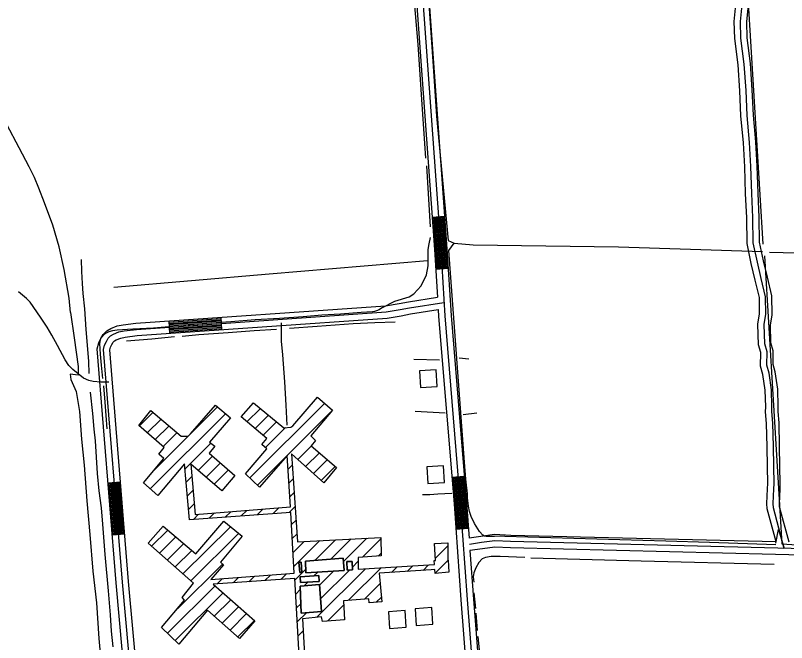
# Model space of a CAD drawing. Extents: x 3161665 to 3199565, y 885729 to 911164.
# Drawn here: x 3188327 to 3190175, y 892144 to 893647 of the extents above; entities that cross this region are included whole.
import ezdxf

# ---------------------------------------------------------------- set-up
doc = ezdxf.new("R2010")
doc.units = 0
for name, color, linetype in [('V-BLDG-OTLN', 7, 'Continuous'), ('V-LEVE-TOET', 7, 'Continuous'), ('V-ROAD-CNTR', 7, 'Continuous'), ('V-TOPO-SHOR', 7, 'Continuous')]:
    doc.layers.add(name, color=color, linetype=linetype)

msp = doc.modelspace()

# ---------------------------------------------------------------- linework, layer by layer
at = {"layer": 'V-BLDG-OTLN'}
for p, q in [((3188657.3, 892555.9), (3188811.1, 892708.8)), ((3188888.2, 892538.7), (3189067.5, 892717.1)), ((3188623.5, 892663.3), (3188656.4, 892696)), ((3188649.4, 892512.7), (3188830.3, 892692.7)), ((3188881.5, 892673.1), (3188913.7, 892705.1)), ((3188900.7, 892657), (3188933, 892689.1)), ((3188906.4, 892521.6), (3189082.5, 892696.8)), ((3188642.5, 892646.9), (3188675.5, 892679.8)), ((3188919.9, 892640.8), (3188952.4, 892673.2)), ((3188661.4, 892630.5), (3188694.7, 892663.6)), ((3188925.8, 892611.4), (3188973.9, 892659.3)), ((3188680.4, 892614.1), (3188713.9, 892647.4)), ((3188733.1, 892560.7), (3188795, 892622.3)), ((3189003.5, 892582.9), (3189036.1, 892615.4)), ((3189022, 892566), (3189055.2, 892599)), ((3188764.5, 892556.7), (3188799, 892591)), ((3189040.5, 892549.2), (3189074.2, 892582.7)), ((3188783.6, 892540.4), (3188818, 892574.6)), ((3188979.9, 892559.4), (3188990.1, 892569.5)), ((3189059.1, 892532.4), (3189093.2, 892566.4)), ((3188735.8, 892528.2), (3188749.7, 892541.9)), ((3188802.6, 892524.1), (3188836.9, 892558.2)), ((3188981.9, 892526.2), (3188992.3, 892536.5)), ((3188738.6, 892495.6), (3188752.3, 892509.3)), ((3188984, 892493), (3188994.6, 892503.5)), ((3188741.3, 892463.1), (3188755, 892476.7)), ((3188943.9, 892453.1), (3188957.8, 892466.9)), ((3188982.2, 892455.9), (3188996.9, 892470.5)), ((3188752.9, 892439.3), (3188765.5, 892451.8)), ((3188791.1, 892442.1), (3188803.9, 892454.8)), ((3188829.3, 892444.8), (3188842.4, 892457.8)), ((3188867.5, 892447.6), (3188880.8, 892460.9)), ((3188905.7, 892450.3), (3188919.3, 892463.9)), ((3188988.3, 892426.7), (3188999.2, 892437.5)), ((3188652.8, 892375), (3188691.7, 892413.7)), ((3188728.1, 892308.8), (3188841.6, 892421.8)), ((3188671.6, 892358.5), (3188710.8, 892397.5)), ((3188746.9, 892292.3), (3188861, 892405.8)), ((3188990.1, 892393.2), (3189001.5, 892404.5)), ((3189082.5, 892344.1), (3189131.1, 892392.5)), ((3189112.6, 892338.7), (3189168.6, 892394.5)), ((3189158.3, 892348.9), (3189202.1, 892392.6)), ((3188690.4, 892341.9), (3188729.9, 892381.2)), ((3188991.9, 892359.8), (3189018.8, 892386.5)), ((3188993.7, 892326.3), (3189056.2, 892388.5)), ((3189043.9, 892341), (3189093.7, 892390.5)), ((3189331.1, 892379.8), (3189332.6, 892381.3)), ((3189332.9, 892346.4), (3189362.6, 892376)), ((3188709.2, 892325.4), (3188749.1, 892365)), ((3189196, 892351.3), (3189203.2, 892358.4)), ((3189134.3, 892325.1), (3189148, 892338.8)), ((3189332.2, 892310.4), (3189363.7, 892341.8)), ((3188714.6, 892224.8), (3188822.6, 892332.3)), ((3188996.3, 892293.5), (3189022.7, 892319.8)), ((3189048.8, 892204.7), (3189165.5, 892320.9)), ((3189125, 892245.3), (3189203.3, 892323.2)), ((3189227.6, 892312.1), (3189241, 892325.5)), ((3189265.5, 892314.6), (3189278.7, 892327.7)), ((3189303.4, 892317.1), (3189316.4, 892330)), ((3188848.2, 892287.3), (3188861.2, 892300.3)), ((3188886.3, 892289.9), (3188899.5, 892303.1)), ((3188924.4, 892292.5), (3188937.7, 892305.8)), ((3188962.4, 892295.2), (3188976, 892308.6)), ((3189041.9, 892303.7), (3189051.2, 892312.9)), ((3189055.5, 892281.9), (3189089.1, 892315.4)), ((3189057.7, 892248.8), (3189127.1, 892317.9)), ((3188810.2, 892284.7), (3188823, 892297.5)), ((3189018.3, 892280.2), (3189027.2, 892289.1)), ((3189163.3, 892248.1), (3189200.7, 892285.3)), ((3188691.2, 892166.3), (3188805.2, 892279.7)), ((3188709.2, 892148.9), (3188824, 892263.2)), ((3188998.2, 892260.2), (3189008.9, 892270.9)), ((3188803.2, 892207.3), (3188842.8, 892246.6)), ((3189191, 892240.5), (3189203.6, 892253)), ((3188822, 892190.7), (3188861.5, 892230)), ((3189000.1, 892226.9), (3189010.4, 892237.1)), ((3189074.7, 892195.3), (3189113.1, 892233.5)), ((3188840.8, 892174.1), (3188880.3, 892213.5)), ((3189002.1, 892193.5), (3189024.3, 892215.7)), ((3188859.6, 892157.6), (3188899.1, 892196.9)), ((3189113.4, 892198.5), (3189115.2, 892200.3)), ((3189004, 892160.2), (3189016.4, 892172.5))]:
    msp.add_line(p, q, dxfattribs=at)
for points in [[(3189294.8, 892795.2), (3189297.4, 892755.3), (3189337.3, 892757.9), (3189334.7, 892797.8)], [(3189312.3, 892565.3), (3189314.9, 892525.4), (3189354.8, 892528), (3189352.2, 892567.9)], [(3189013.3, 892311.7), (3189007.8, 892312.1), (3189005.5, 892337.1), (3189011.4, 892336.9)], [(3189013.3, 892311.7), (3189011.4, 892336.9), (3189005.5, 892337.1), (3189007.8, 892312.1)], [(3189114.3, 892317), (3189022.9, 892311.1), (3189022, 892339.2), (3189111.9, 892346.5)], [(3189114.3, 892317), (3189111.9, 892346.5), (3189022, 892339.2), (3189022.9, 892311.1)], [(3189134.6, 892318.5), (3189121.9, 892317.5), (3189120.4, 892338.1), (3189133.5, 892338.7)], [(3189134.6, 892318.5), (3189133.5, 892338.7), (3189120.4, 892338.1), (3189121.9, 892317.5)], [(3189054.6, 892290.8), (3189009.4, 892288), (3189009.2, 892301.6), (3189053.3, 892304.4)], [(3189054.6, 892290.8), (3189053.3, 892304.4), (3189009.2, 892301.6), (3189009.4, 892288)], [(3189059.7, 892218.1), (3189011.3, 892214.8), (3189008.6, 892279.4), (3189055.4, 892283.3)], [(3189059.7, 892218.1), (3189055.4, 892283.3), (3189008.6, 892279.4), (3189011.3, 892214.8)], [(3189284.7, 892225.2), (3189287.3, 892185.3), (3189327.2, 892188), (3189324.6, 892227.9)], [(3189220.3, 892217.8), (3189223, 892177.9), (3189262.9, 892180.6), (3189260.2, 892220.5)]]:
    msp.add_lwpolyline(points, close=True, dxfattribs=at)
for points in [[(3189013.3, 891999.5), (3188996, 892297.5), (3188800.3, 892284.1), (3188899.9, 892196.2), (3188863.5, 892154.1), (3188786.6, 892221.9), (3188718.3, 892140.1), (3188676.9, 892180.2), (3188732.1, 892245.7), (3188725.8, 892252.3), (3188753.6, 892286.3), (3188644.5, 892382.4), (3188680.9, 892422.8), (3188759.2, 892356.5), (3188825.9, 892434.7), (3188869.6, 892398.7), (3188818.3, 892336.7), (3188824.8, 892330.1), (3188794.7, 892295.4), (3188994.6, 892310), (3188986.6, 892456.2), (3188743.4, 892438.6), (3188732.1, 892572.1), (3188667.6, 892496.5), (3188633.2, 892527.1), (3188682.2, 892585.5), (3188670.3, 892596), (3188683.2, 892611.6), (3188622.5, 892664.2), (3188651.3, 892700.3), (3188723.8, 892639), (3188740.2, 892638.4), (3188745.8, 892644.3), (3188806, 892713.1), (3188842.1, 892682.8), (3188791.7, 892624.8), (3188804.6, 892615), (3188790.8, 892598), (3188852.5, 892544.8), (3188821.4, 892508), (3188747.3, 892571.5), (3188757.1, 892451.2), (3188985.5, 892469), (3188977.8, 892592.5), (3188911.5, 892516.8), (3188877.9, 892548.5), (3188929.4, 892608.4), (3188916.9, 892618.7), (3188928.9, 892633.2), (3188867.6, 892684.9), (3188897.4, 892718.5), (3188969.6, 892659), (3188986.2, 892660.1), (3188991.1, 892663.2), (3189050.3, 892731.9), (3189086.1, 892701.1), (3189034.4, 892639.2), (3189046, 892628.7), (3189035.4, 892616), (3189096.4, 892563.6), (3189065.5, 892526.6), (3188988.2, 892596.7), (3189002.8, 892385.7), (3189202, 892396.2), (3189203.4, 892351.7), (3189148.2, 892348.3), (3189147.7, 892319.8), (3189330.9, 892330.9), (3189330.1, 892340.9), (3189333.2, 892341), (3189331, 892381.2), (3189362.6, 892383.1), (3189362.7, 892341.8), (3189363.8, 892341.8), (3189365.1, 892312.5), (3189332.3, 892309.9), (3189331.4, 892318.8), (3189323.2, 892318.3), (3189198.4, 892310.3), (3189204.7, 892241.4), (3189174.4, 892239.4), (3189173.6, 892248.9), (3189112.5, 892244.4), (3189115.3, 892198.7)], [(3189115.3, 892198.7), (3189062.4, 892194.3), (3189059.7, 892205.9), (3189014.8, 892201.1)], [(3189014.8, 892201.1), (3189025.8, 892001.1)]]:
    msp.add_lwpolyline(points, dxfattribs=at)
at = {"layer": 'V-LEVE-TOET'}
for points in [[(3188458.7, 892934.9), (3188455.2, 892969.3), (3188443.5, 893038.5), (3188431.7, 893092.6), (3188416.2, 893144.3), (3188396, 893198.5), (3188382.5, 893233.1), (3188372.1, 893258.6), (3188359.6, 893284.5), (3188335.9, 893329.8), (3188275.8, 893441.7), (3188201.4, 893579.4), (3188143.1, 893689.2), (3188049.7, 893858.2), (3187942.5, 894040.8), (3187863.6, 894173.6), (3187824.2, 894243.1), (3187755.8, 894362.5), (3187689.8, 894472.3)], [(3188458.7, 892934.9), (3188467.1, 892874.9), (3188476.9, 892805.7), (3188477, 892785.1), (3188457.7, 892787.8), (3188459.7, 892774.5), (3188472.5, 892745.5), (3188480.2, 892698.2), (3188485, 892631.6), (3188491.2, 892568.9), (3188497.8, 892483.6), (3188505, 892403.4), (3188511.9, 892314.9), (3188520.6, 892239.2), (3188526.8, 892153.4), (3188534.3, 892066.2)]]:
    msp.add_lwpolyline(points, dxfattribs=at)
at = {"layer": 'V-ROAD-CNTR'}
for p, q in [((3189355.1, 893165.4), (3189325.2, 893163.2)), ((3189363.6, 893040.5), (3189333.7, 893038.7)), ((3188693.8, 892915.2), (3188695.9, 892885.3)), ((3188818.5, 892923.9), (3188820.6, 892894)), ((3189402.3, 892542.4), (3189372.4, 892539.9)), ((3188548.5, 892526.9), (3188578.4, 892529.3)), ((3189411.9, 892417.6), (3189382, 892415.4)), ((3188558.6, 892402.3), (3188588.5, 892404.7))]:
    msp.add_line(p, q, dxfattribs=at)
for points in [[(3189078.9, 896958.9), (3189116.1, 896396.7), (3189161.7, 895724.8), (3189200.4, 895253), (3189212, 895081.9), (3189284.3, 894147.4), (3189360.7, 893088.1), (3189370.5, 892928), (3189407.6, 892478.5), (3189413.6, 892394.5)], [(3189064.1, 896954.2), (3189101.1, 896395.7), (3189146.8, 895723.7), (3189185.5, 895251.9), (3189197, 895080.8), (3189269.4, 894146.3), (3189345.7, 893087.1), (3189355.5, 892926.9), (3189392.6, 892477.4), (3189409.1, 892247.2), (3189470.6, 891454.8), (3189475.8, 891378.5), (3189469.4, 891347.7), (3189459, 891342.3), (3189410.8, 891331), (3188817.6, 891284.8), (3188699.4, 891274.9), (3188682.1, 891279.4), (3188667.4, 891296.3), (3188659.3, 891315.9), (3188660.4, 891356.8), (3188638.6, 891669.6), (3188627, 891800.3)], [(3189049.2, 896952.3), (3189086.2, 896394.7), (3189131.8, 895722.5), (3189170.5, 895250.8), (3189182.1, 895079.7), (3189254.4, 894145.1), (3189330.8, 893086.1), (3189337.7, 892972.2)], [(3190149.4, 892385.2), (3190128.2, 892465), (3190127.6, 892477.4), (3190129.1, 892512.9), (3190129.5, 892525), (3190128.7, 892566.4), (3190127.9, 892613.6), (3190126.6, 892668.9), (3190124.5, 892697.2), (3190124.6, 892709.4), (3190123.5, 892749), (3190118, 892787), (3190112.2, 892806.7), (3190112.7, 892839.2), (3190107.2, 892857.8), (3190105.7, 892907.2), (3190109.9, 892932.2), (3190109.5, 892971.1), (3190099.4, 893013), (3190089.9, 893052.8), (3190079.9, 893100.9), (3190079, 893162.3), (3190076.5, 893220.3), (3190074.4, 893284.8), (3190071, 893341.7), (3190065.1, 893406.6), (3190062.5, 893467), (3190058.3, 893528.9), (3190050.3, 893591.8), (3190049.4, 893633.1), (3190052.2, 893664.8)], [(3190148.5, 892382.5), (3190155.4, 892415.1), (3190169.1, 892369.7), (3190143.1, 892467.3), (3190142.6, 892477.4), (3190144.1, 892512.3), (3190144.5, 892524.9), (3190143.7, 892566.7), (3190142.9, 892613.9), (3190141.6, 892669.6), (3190139.5, 892697.7), (3190139.6, 892709.6), (3190138.5, 892750.2), (3190132.7, 892790.2), (3190127.2, 892808.7), (3190127.8, 892841.2), (3190122.2, 892860.2), (3190120.7, 892906.2), (3190124.9, 892931), (3190124.5, 892973), (3190114, 893016.6), (3190104.6, 893056.1), (3190094.9, 893102.6), (3190094, 893162.7), (3190091.5, 893220.8), (3190089.3, 893285.5), (3190086, 893342.8), (3190080, 893407.6), (3190077.5, 893467.8), (3190073.3, 893530.3), (3190065.2, 893592.9), (3190064.4, 893632.6), (3190067.2, 893664.6)], [(3190180.7, 892384.5), (3190158, 892469.7), (3190157.6, 892477.5), (3190159.1, 892511.7), (3190159.5, 892524.7), (3190158.7, 892566.9), (3190157.9, 892614.2), (3190156.6, 892670.4), (3190154.5, 892698.2), (3190154.6, 892709.7), (3190153.5, 892751.5), (3190147.4, 892793.4), (3190142.3, 892810.8), (3190142.8, 892843.2), (3190137.1, 892862.6), (3190135.8, 892905.2), (3190139.9, 892929.8), (3190139.5, 892974.8), (3190128.6, 893020.1), (3190119.2, 893059.4), (3190109.9, 893104.2), (3190109, 893163.2), (3190106.4, 893221.4), (3190104.3, 893286.2), (3190100.9, 893344), (3190095, 893408.6), (3190092.5, 893468.7), (3190088.2, 893531.8), (3190080.2, 893594), (3190079.4, 893632.1), (3190082.2, 893664.4)], [(3189328.2, 893163.4), (3189333.8, 893086.3), (3189336.7, 893038.9)], [(3189331.2, 893163.7), (3189336.8, 893086.5), (3189339.7, 893039)], [(3189334.2, 893163.9), (3189339.8, 893086.7), (3189342.7, 893039.2)], [(3189337.2, 893164.1), (3189342.8, 893086.9), (3189345.6, 893039.4)], [(3189340.2, 893164.3), (3189345.7, 893087.1), (3189348.6, 893039.6)], [(3189343.2, 893164.5), (3189348.7, 893087.3), (3189351.6, 893039.8)], [(3189346.2, 893164.7), (3189351.7, 893087.5), (3189354.6, 893040)], [(3189349.2, 893165), (3189354.7, 893087.7), (3189357.6, 893040.1)], [(3189352.2, 893165.2), (3189357.7, 893087.9), (3189360.6, 893040.3)], [(3188550, 892768), (3188531, 892768.2), (3188512.9, 892769.8), (3188502.1, 892772.3), (3188489.6, 892777.8), (3188463.8, 892798.8), (3188454.9, 892808.2), (3188445.9, 892821.5), (3188427.7, 892856.1), (3188414, 892881.1), (3188403, 892899.8), (3188387, 892924.4), (3188361.7, 892960.3), (3188352.9, 892968.6), (3188334.3, 892985)], [(3188613.4, 891783.8), (3188612.1, 891798.9), (3188567.8, 892287.6), (3188522.7, 892848.1), (3188526.3, 892862.4), (3188531.3, 892872.9), (3188537, 892882.6), (3188545.2, 892891.2), (3188555.1, 892896.9), (3188570.4, 892902.9), (3188584.4, 892906), (3188615.3, 892909.7), (3189213.7, 892951.4), (3189245.8, 892956.8), (3189268.4, 892961.2), (3189337.7, 892972.2)], [(3188627, 891800.3), (3188582.8, 892288.9), (3188537.8, 892846.8), (3188540.4, 892857.2), (3188544.6, 892865.9), (3188549, 892873.5), (3188554.5, 892879.3), (3188561.5, 892883.3), (3188574.7, 892888.5), (3188587, 892891.2), (3188616.7, 892894.8), (3189215.4, 892936.5), (3189248.5, 892942.1), (3189271, 892946.5), (3189353.5, 892959.5)], [(3188642, 891801.6), (3188597.7, 892290.1), (3188553, 892845.6), (3188554.6, 892852.1), (3188557.9, 892858.9), (3188561.1, 892864.5), (3188563.9, 892867.4), (3188568, 892869.8), (3188579.1, 892874.1), (3188589.5, 892876.4), (3188618.2, 892879.8), (3189217.2, 892921.6), (3189251.1, 892927.3), (3189273.6, 892931.7), (3189339.5, 892942.1)], [(3189339.5, 892942.1), (3189340.5, 892925.8), (3189377.6, 892476.2), (3189394.1, 892246.1), (3189455.6, 891453.7)], [(3188694.1, 892912.2), (3188818.8, 892920.9)], [(3188694.3, 892909.2), (3188819, 892917.9)], [(3188694.5, 892906.2), (3188819.2, 892914.9)], [(3188694.7, 892903.2), (3188819.4, 892911.9)], [(3188977.8, 892665.5), (3188975.2, 892713.4), (3188972.2, 892769.1), (3188967.2, 892834.1), (3188964.5, 892866.8), (3188963.9, 892910.8)], [(3188694.9, 892900.2), (3188819.6, 892908.9)], [(3188695.1, 892897.2), (3188819.8, 892905.9)], [(3188695.3, 892894.2), (3188820, 892902.9)], [(3188695.5, 892891.2), (3188820.2, 892899.9)], [(3188695.7, 892888.3), (3188820.4, 892897)], [(3189378.4, 892540.4), (3189383.6, 892476.7), (3189388, 892415.8)], [(3189381.4, 892540.6), (3189386.6, 892476.9), (3189391, 892416.1)], [(3189384.3, 892540.9), (3189389.6, 892477.1), (3189394, 892416.3)], [(3189387.3, 892541.1), (3189392.6, 892477.4), (3189397, 892416.5)], [(3189390.3, 892541.4), (3189395.6, 892477.6), (3189400, 892416.7)], [(3189393.3, 892541.6), (3189398.6, 892477.8), (3189402.9, 892416.9)], [(3189396.3, 892541.9), (3189401.6, 892478.1), (3189405.9, 892417.1)], [(3189399.3, 892542.1), (3189404.6, 892478.3), (3189408.9, 892417.3)], [(3188561.6, 892402.5), (3188551.5, 892527.1)], [(3188564.6, 892402.8), (3188554.5, 892527.4)], [(3188567.5, 892403), (3188557.5, 892527.6)], [(3188570.5, 892403.3), (3188560.5, 892527.9)], [(3188573.5, 892403.5), (3188563.5, 892528.1)], [(3188576.5, 892403.7), (3188566.5, 892528.3)], [(3188579.5, 892404), (3188569.5, 892528.6)], [(3188582.5, 892404.2), (3188572.5, 892528.8)], [(3188585.5, 892404.5), (3188575.5, 892529.1)], [(3189375.4, 892540.1), (3189380.6, 892476.5), (3189385, 892415.6)], [(3190149.4, 892385.2), (3189513.9, 892401), (3189474.6, 892402.8), (3189441.9, 892398.6), (3189413.6, 892394.5)], [(3193105.7, 892285.5), (3192043.1, 892319.9), (3190921.9, 892351), (3189513.4, 892386), (3189475.2, 892387.7), (3189443.9, 892383.7), (3189414.7, 892379.5)], [(3190909.9, 892336.3), (3189512.9, 892371.1), (3189475.8, 892372.7), (3189446, 892368.9), (3189415.7, 892364.5)], [(3189415.7, 892364.5), (3189424, 892248.3), (3189485.5, 891455.9), (3189490.9, 891377.5), (3189485.8, 891352.9)]]:
    msp.add_lwpolyline(points, dxfattribs=at)
at = {"layer": 'V-TOPO-SHOR'}
for p, q in [((3190118.6, 893099.1), (3190079.5, 893745.3)), ((3189321.1, 893140.7), (3189312.3, 893286.9)), ((3189281.3, 892823), (3189342.6, 892821.5)), ((3189389.6, 892826.6), (3189413.1, 892824)), ((3189284.9, 892698.9), (3189356.7, 892694.9)), ((3189399.8, 892690.9), (3189432.4, 892694.7)), ((3189409.6, 892500.8), (3189403.5, 892500.5)), ((3189547.2, 892347.9), (3189487.9, 892350.1)), ((3189425.4, 892263), (3189429.5, 892226)), ((3189429.9, 892214.8), (3189433.3, 892173.2)), ((3189435.1, 892158.6), (3189440.2, 892101.7))]:
    msp.add_line(p, q, dxfattribs=at)
for points in [[(3189309.8, 893305.2), (3189300.9, 893446.2), (3189292.1, 893578), (3189277.4, 893745.8), (3189263.6, 893972.9), (3189242.6, 894243.8), (3189235.1, 894356.1), (3189207.7, 894696.1), (3189197.6, 894835.8), (3189186.2, 894978.1)], [(3189235.3, 894775), (3189250.6, 894579.2), (3189287.4, 894100.1), (3189327.9, 893525.7), (3189335.4, 893405.6), (3189363.5, 893108), (3189377.8, 893101.4), (3189423.5, 893097.4), (3189772, 893092.7), (3190116.6, 893081.5)], [(3189206.1, 892947.3), (3189235.9, 892962.7), (3189269.9, 892973.1), (3189281.6, 892979.6), (3189298.6, 892999.1), (3189311.8, 893025.2), (3189315.7, 893047.4), (3189315.8, 893070.9), (3189315.8, 893086.5), (3189318.4, 893099.6), (3189321.1, 893115.2)], [(3189402.9, 892576.8), (3189365.4, 893083.8), (3189377.8, 893101.4)], [(3190133.5, 893080.2), (3190360.6, 893074.5), (3191056.3, 893061.2), (3191601.9, 893049.5), (3191994.7, 893036.9)], [(3188502.9, 892789.4), (3188502.2, 892818.1), (3188500, 892847.6), (3188495.8, 892894.7), (3188492.6, 892943.7), (3188488.7, 892980.5), (3188487, 893004.9), (3188485.6, 893033.5), (3188484.9, 893062.6)], [(3189314.4, 893059.1), (3188934.5, 893027.3), (3188562.5, 892995.5)], [(3190121.8, 893071.1), (3190163.3, 892380.5), (3190246.8, 892375.1), (3190919, 892361.9)], [(3189206.1, 892947.3), (3189197.9, 892942), (3189191.8, 892939.4), (3189187, 892937.7), (3189182.4, 892936.9), (3189154.8, 892935.3), (3189105.9, 892931.6), (3189060.6, 892928.5), (3189016.4, 892925.1), (3188959.8, 892921), (3188901, 892917.3), (3188842.7, 892912.9), (3188784.6, 892908.7), (3188725, 892903.9)], [(3189236.5, 892911.8), (3189187.8, 892910.2), (3189136, 892907.9), (3189050, 892901.5), (3188983.7, 892896.6)], [(3188703.8, 892901.3), (3188657.6, 892898), (3188608.1, 892895), (3188570.3, 892892.5), (3188559.1, 892890.9), (3188550.1, 892888.5), (3188544.1, 892885.9), (3188537.3, 892881.7), (3188532.7, 892876.2), (3188529.5, 892869.9), (3188528.4, 892860.7), (3188529.6, 892835.5), (3188532.1, 892809.2), (3188535, 892777)], [(3188952.4, 892894.1), (3188899, 892890.9), (3188836.7, 892886.3), (3188765.9, 892881.4), (3188725.8, 892877.7)], [(3188707.9, 892876.9), (3188653.1, 892871.7), (3188592.5, 892866.8)], [(3188560.5, 892134.1), (3188557, 892171.5), (3188554.3, 892210.9), (3188549.2, 892268.4), (3188541.6, 892355.1), (3188536.4, 892428.2), (3188532.6, 892467.3), (3188527.5, 892508.1), (3188523.6, 892549.7), (3188518.1, 892627.6), (3188515.4, 892655.4), (3188512, 892693), (3188506.5, 892744.1)], [(3188537.4, 892759.2), (3188540.5, 892720.6), (3188545.3, 892656.3)], [(3189499.5, 892399), (3189474.5, 892398.6), (3189461.3, 892398.2), (3189454.3, 892398.1), (3189450.5, 892398.9), (3189446.3, 892401.2), (3189438.7, 892409.9), (3189426.6, 892429.2), (3189418.4, 892446), (3189414.6, 892457.9), (3189412.2, 892471.3), (3189410.1, 892490.7), (3189409.6, 892500.8), (3189406.3, 892535.7), (3189402.9, 892576.8)], [(3189372.7, 892501.5), (3189339.2, 892499.4), (3189319.5, 892498.5), (3189302, 892498.4)], [(3189499.5, 892399), (3189885.3, 892387.6), (3189989.7, 892384.8), (3190149, 892379.2)], [(3189487.9, 892350.1), (3189466.4, 892350.5), (3189453.4, 892348.1), (3189445.2, 892344.6), (3189437.4, 892336.2), (3189429.9, 892322.8), (3189424.8, 892311.1), (3189423.8, 892301.9), (3189424.8, 892288.8)], [(3190144.9, 892330.9), (3189826.5, 892339.5), (3189561.5, 892346.6)]]:
    msp.add_lwpolyline(points, dxfattribs=at)

doc.saveas('drawing.dxf')
